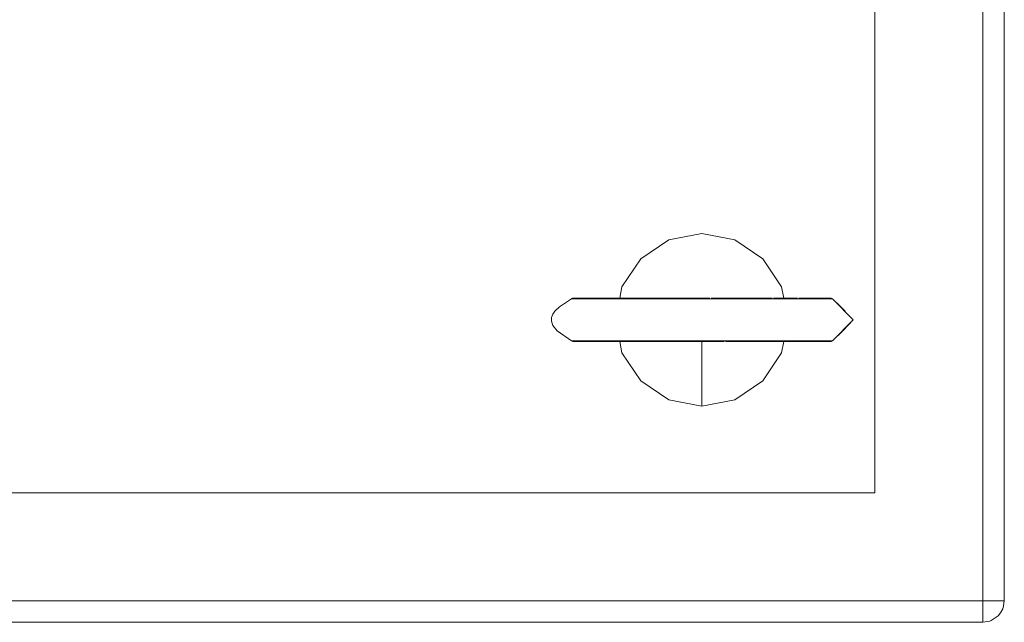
# Model space of a CAD drawing. Header units: millimetres. Extents: x 53746 to 116821, y -810352 to -765802.
# Tile 296 of 347: x 91673 to 91787, y -772228 to -772158. Entities that reach past the tile are written whole.
import ezdxf

# ---------------------------------------------------------------- set-up
doc = ezdxf.new("R2010")
doc.units = ezdxf.units.MM
doc.header["$MEASUREMENT"] = 0
doc.layers.add('Main Cradle Rails', color=7, linetype='Continuous', lineweight=0)
doc.layers.add('Tank and Accumulators', color=7, linetype='Continuous', lineweight=0)

# ---------------------------------------------------------------- blocks, each defined once
blk = doc.blocks.new('*U57')
at = {"layer": 'Tank and Accumulators', "color": 7, "linetype": 'Continuous', "lineweight": 0}
for p, q in [((6454.24, 15886.2), (6454.5, 15886.2)), ((6483.71, 15886.26), (6483.16, 15886.26)), ((6483.76, 15886.2), (6484.41, 15886.2)), ((6486.8, 15883.76), (6484.42, 15881.32)), ((6454.24, 15881.32), (6454.5, 15881.32)), ((6458.79, 15881.26), (6457.71, 15881.26)), ((6483.76, 15881.32), (6484.41, 15881.32)), ((6503.57, 15849.5), (6503.57, 15849.49))]:
    blk.add_line(p, q, dxfattribs=at)
at = {"layer": 'Tank and Accumulators', "color": 7, "linetype": 'Continuous', "lineweight": 0, "flags": 128}
for points in [[(5704.61, 15850.12), (5705.03, 15849.49), (5705.42, 15849.22), (5705.84, 15848.95), (5706.52, 15848.78), (5706.8, 15848.76), (6501.8, 15848.76), (6502.62, 15848.9), (6502.76, 15848.95), (6503.57, 15849.49), (6503.85, 15849.84), (6504.11, 15850.3), (6504.22, 15850.67), (6504.3, 15851.26), (6504.3, 16196.26), (6504.3, 16196.26)], [(5706.8, 16196.26), (5706.8, 16196.26), (6501.8, 16196.26), (6501.8, 15851.26), (5706.8, 15851.26), (5706.8, 15851.26)], [(5719.3, 15863.76), (6489.3, 15863.76), (6489.3, 16183.76), (5719.3, 16183.76), (5719.3, 15863.76)], [(6478.8, 15886.26), (6478.54, 15887.59), (6476.37, 15890.83), (6473.13, 15893), (6469.3, 15893.76), (6465.47, 15893), (6462.23, 15890.83), (6460.06, 15887.59), (6459.8, 15886.26)], [(6454.38, 15881.26), (6454.37, 15881.26), (6454.34, 15881.27), (6454.38, 15881.29), (6454.24, 15881.32), (6452.57, 15882.47), (6452.07, 15883.11), (6451.91, 15883.61), (6451.93, 15884.03), (6452.07, 15884.4), (6452.31, 15884.77), (6452.82, 15885.27), (6454.24, 15886.2), (6454.24, 15886.23), (6454.35, 15886.25), (6454.52, 15886.26), (6454.52, 15886.26)], [(6454.5, 15886.26), (6454.5, 15886.26), (6454.74, 15886.26)], [(6454.52, 15886.26), (6454.5, 15886.26), (6454.74, 15886.26)], [(6454.5, 15886.2), (6454.5, 15886.2), (6456.03, 15886.2), (6458.68, 15886.2), (6462.25, 15886.2), (6462.26, 15886.2)], [(6454.74, 15886.26), (6454.75, 15886.26), (6456.25, 15886.26), (6458.86, 15886.26), (6462.37, 15886.26), (6466.47, 15886.26), (6470.22, 15886.26)], [(6454.81, 15886.26), (6455.51, 15886.26), (6456.23, 15886.26)], [(6456.32, 15886.26), (6457.71, 15886.26), (6458.83, 15886.26)], [(6458.95, 15886.26), (6460.87, 15886.26), (6460.87, 15886.26)], [(6462.26, 15886.2), (6466.42, 15886.2), (6466.43, 15886.2)], [(6466.43, 15886.2), (6470.84, 15886.2), (6470.84, 15886.2)], [(6470.4, 15886.26), (6473.99, 15886.26), (6477.39, 15886.26)], [(6470.85, 15886.2), (6475.13, 15886.2), (6475.13, 15886.2)], [(6475.13, 15886.2), (6478.91, 15886.2), (6478.92, 15886.2)], [(6477.42, 15886.26), (6477.43, 15886.26), (6477.46, 15886.26)], [(6477.58, 15886.26), (6480.33, 15886.26), (6480.37, 15886.26)], [(6478.92, 15886.2), (6481.88, 15886.2), (6481.88, 15886.2)], [(6480.52, 15886.26), (6483.16, 15886.26), (6483.86, 15886.26), (6483.86, 15886.26)], [(6481.89, 15886.2), (6483.76, 15886.2), (6483.76, 15886.2)], [(6483.87, 15886.26), (6484.16, 15886.26), (6483.87, 15886.26)], [(6484.24, 15886.25), (6484.16, 15886.26), (6484.15, 15886.26)], [(6484.16, 15881.26), (6484.16, 15881.26), (6484.25, 15881.27), (6484.33, 15881.28), (6484.41, 15881.32), (6485.62, 15882.47), (6486.8, 15883.76), (6484.41, 15886.2), (6484.41, 15886.2)], [(6485.98, 15884.6), (6485.87, 15884.77), (6485.38, 15885.27), (6484.41, 15886.2), (6484.33, 15886.23), (6484.25, 15886.25), (6484.25, 15886.25)], [(6454.73, 15881.26), (6454.5, 15881.26), (6454.38, 15881.26)], [(6454.5, 15881.32), (6454.5, 15881.32), (6456.02, 15881.32)], [(6471.88, 15881.26), (6466.47, 15881.26), (6462.37, 15881.26), (6458.86, 15881.26), (6456.25, 15881.26), (6454.75, 15881.26), (6454.5, 15881.26), (6454.5, 15881.26)], [(6456.21, 15881.26), (6455.51, 15881.26), (6454.76, 15881.26)], [(6456.03, 15881.32), (6456.03, 15881.32), (6458.68, 15881.32)], [(6457.72, 15881.26), (6457.71, 15881.26), (6456.27, 15881.26)], [(6460.51, 15881.26), (6458.47, 15881.26), (6457.82, 15881.26)], [(6458.68, 15881.32), (6458.68, 15881.32), (6462.25, 15881.32)], [(6460.87, 15881.26), (6460.87, 15881.26), (6458.89, 15881.26)], [(6459.8, 15881.26), (6460.06, 15879.93), (6462.23, 15876.69), (6465.47, 15874.52), (6469.3, 15873.76)], [(6462.25, 15881.32), (6462.25, 15881.32), (6466.42, 15881.32)], [(6466.42, 15881.32), (6466.42, 15881.32), (6470.84, 15881.32), (6475.13, 15881.32), (6478.91, 15881.32), (6481.88, 15881.32), (6483.76, 15881.32), (6483.76, 15881.32)], [(6469.3, 15873.76), (6473.13, 15874.52), (6476.37, 15876.69), (6478.54, 15879.93), (6478.8, 15881.26)], [(6469.3, 15881.26), (6469.3, 15880.78), (6469.3, 15879.15), (6469.3, 15876.45), (6469.3, 15873.76)], [(6484.15, 15881.26), (6484.16, 15881.26), (6483.65, 15881.26), (6482.2, 15881.26), (6479.94, 15881.26), (6476.98, 15881.26), (6472.05, 15881.26)], [(6501.81, 15848.76), (6501.8, 15848.76), (6501.8, 15848.95), (6501.8, 15849.49), (6501.8, 15850.3), (6501.8, 15851.26), (6501.8, 15851.26)], [(6501.83, 15851.26), (6502.76, 15851.26), (6503.57, 15851.26), (6504.11, 15851.26), (6504.3, 15851.26), (6504.3, 15851.25)]]:
    blk.add_lwpolyline(points, dxfattribs=at)

msp = doc.modelspace()

# ---------------------------------------------------------------- block references
at = {"layer": 'Main Cradle Rails', "color": 7, "linetype": 'Continuous', "lineweight": 0}
msp.add_blockref('*U57', (85283.05, -788076.95), dxfattribs=at)

doc.saveas('drawing.dxf')
